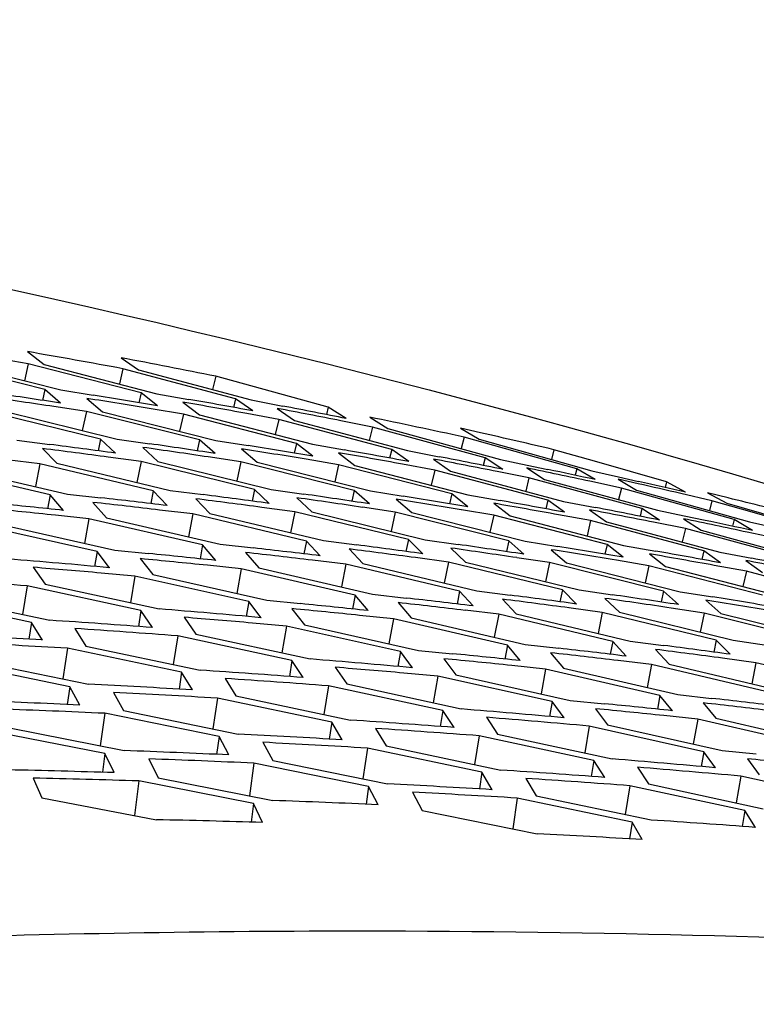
# Model space of a CAD drawing. Header units: millimetres. Extents: x 0 to 420, y 0 to 297.
# Tile 467 of 502: x 358.14 to 359.78, y 250.47 to 252.66. Entities that reach past the tile are written whole.
import ezdxf

# ---------------------------------------------------------------- set-up
doc = ezdxf.new("R2010")
doc.units = ezdxf.units.MM
doc.header["$LTSCALE"] = 23.1
doc.layers.get('0').update_dxf_attribs({"linetype": 'CONTINUOUS'})

msp = doc.modelspace()

# ---------------------------------------------------------------- linework, layer by layer
at = {"color": 3, "linetype": 'CONTINUOUS'}
for p, q in [((358.1548, 251.9254), (358.1922, 251.8969)), ((358.1935, 251.8408), (357.9421, 251.9042)), ((357.9781, 251.9036), (358.2295, 251.8399)), ((358.1568, 251.8984), (358.0854, 251.9103)), ((358.408, 251.8333), (358.1568, 251.8984)), ((358.1922, 251.8969), (358.4434, 251.8315)), ((358.3633, 251.9117), (358.4023, 251.8847)), ((358.6186, 251.8203), (358.3676, 251.8871)), ((358.4023, 251.8847), (358.6533, 251.8176)), ((358.8251, 251.8019), (358.5743, 251.8704)), ((358.2287, 251.8107), (358.1935, 251.8408)), ((358.2295, 251.8399), (358.3014, 251.8284)), ((358.4448, 251.8047), (358.408, 251.8333)), ((358.4434, 251.8315), (358.5147, 251.8189)), ((358.287, 251.8212), (358.3224, 251.7913)), ((358.5011, 251.8127), (358.5381, 251.7844)), ((358.657, 251.7932), (358.6186, 251.8203)), ((358.6533, 251.8176), (358.724, 251.804)), ((358.3178, 251.7306), (358.0658, 251.7924)), ((358.1028, 251.7927), (358.3548, 251.7306)), ((358.2861, 251.792), (358.2138, 251.8028)), ((358.538, 251.7285), (358.2861, 251.792)), ((358.3224, 251.7913), (358.5743, 251.7276)), ((358.5024, 251.7859), (358.4307, 251.7979)), ((358.7541, 251.7207), (358.5024, 251.7859)), ((358.5381, 251.7844), (358.7898, 251.7189)), ((358.7148, 251.7744), (358.6437, 251.7874)), ((358.7113, 251.7988), (358.7498, 251.7719)), ((358.8651, 251.7761), (358.8251, 251.8019)), ((358.9663, 251.7075), (358.7148, 251.7744)), ((358.7498, 251.7719), (359.0013, 251.7047)), ((358.9232, 251.7573), (358.8526, 251.7713)), ((358.9174, 251.7794), (358.9575, 251.7539)), ((359.1744, 251.6887), (358.9232, 251.7573)), ((358.9575, 251.7539), (359.2087, 251.685)), ((359.1643, 251.7445), (359.1194, 251.7546)), ((359.1194, 251.7546), (359.1611, 251.7305)), ((358.1315, 251.7281), (358.2048, 251.7186)), ((358.3511, 251.6991), (358.3178, 251.7306)), ((358.3548, 251.7306), (358.4275, 251.7201)), ((358.5728, 251.6984), (358.538, 251.7285)), ((358.5743, 251.7276), (358.6464, 251.716)), ((358.7905, 251.6922), (358.7541, 251.7207)), ((358.7898, 251.7189), (358.8613, 251.7063)), ((359.3785, 251.6645), (359.1275, 251.7348)), ((359.1611, 251.7305), (359.4121, 251.6599)), ((358.1884, 251.7094), (358.2203, 251.6766)), ((358.412, 251.7119), (358.4454, 251.6807)), ((358.6317, 251.7088), (358.6667, 251.6791)), ((358.8475, 251.7001), (358.884, 251.6718)), ((359.0042, 251.6804), (358.9663, 251.7075)), ((359.0013, 251.7047), (359.0722, 251.691)), ((359.4181, 251.681), (359.3277, 251.7069)), ((358.1824, 251.6754), (358.1086, 251.6842)), ((358.4351, 251.6152), (358.1824, 251.6754)), ((358.2203, 251.6766), (358.4729, 251.6162)), ((358.4082, 251.6804), (358.335, 251.6903)), ((358.6607, 251.6185), (358.4082, 251.6804)), ((358.4454, 251.6807), (358.6979, 251.6185)), ((358.6301, 251.6797), (358.5575, 251.6907)), ((358.8824, 251.6161), (358.6301, 251.6797)), ((358.6667, 251.6791), (358.919, 251.6152)), ((358.8481, 251.6734), (358.776, 251.6854)), ((359.1002, 251.6082), (358.8481, 251.6734)), ((358.884, 251.6718), (359.1361, 251.6063)), ((359.0621, 251.6616), (358.9906, 251.6746)), ((359.0593, 251.6859), (359.0974, 251.6591)), ((359.2139, 251.663), (359.1744, 251.6887)), ((359.2087, 251.685), (359.2683, 251.6726)), ((359.2683, 251.6726), (359.3142, 251.6629)), ((359.5783, 251.6349), (359.4181, 251.681)), ((358.2056, 251.6062), (357.9528, 251.6647)), ((357.9913, 251.6669), (358.2441, 251.6081)), ((359.314, 251.5946), (359.0621, 251.6616)), ((359.0974, 251.6591), (359.3492, 251.5918)), ((359.2721, 251.6442), (359.2012, 251.6583)), ((359.267, 251.6662), (359.3067, 251.6408)), ((359.4195, 251.6403), (359.3785, 251.6645)), ((359.4121, 251.6599), (359.4718, 251.6464)), ((359.5237, 251.5755), (359.2721, 251.6442)), ((359.3067, 251.6408), (359.5583, 251.5718)), ((359.478, 251.6213), (359.4077, 251.6365)), ((359.515, 251.631), (359.4706, 251.641)), ((359.4706, 251.641), (359.5119, 251.617)), ((359.4718, 251.6464), (359.5163, 251.6363)), ((359.621, 251.612), (359.5783, 251.6349)), ((358.2354, 251.5717), (358.2056, 251.6062)), ((358.2441, 251.6081), (358.3183, 251.5997)), ((358.4663, 251.5823), (358.4351, 251.6152)), ((358.4729, 251.6162), (358.5465, 251.6067)), ((358.6935, 251.5871), (358.6607, 251.6185)), ((358.6979, 251.6185), (358.7709, 251.6079)), ((358.9168, 251.5862), (358.8824, 251.6161)), ((358.919, 251.6152), (358.9915, 251.6036)), ((359.1361, 251.5797), (359.1002, 251.6082)), ((359.1361, 251.6063), (359.208, 251.5936)), ((359.7294, 251.551), (359.478, 251.6213)), ((359.5119, 251.617), (359.7632, 251.5464)), ((359.6797, 251.5931), (359.6101, 251.6093)), ((359.7157, 251.5994), (359.67, 251.6104)), ((359.67, 251.6104), (359.7129, 251.5878)), ((358.3007, 251.5895), (358.3307, 251.5553)), ((358.5298, 251.5975), (358.5613, 251.5648)), ((358.7551, 251.5998), (358.7881, 251.5686)), ((358.9765, 251.5965), (359.011, 251.5668)), ((359.1939, 251.5875), (359.23, 251.5593)), ((359.3515, 251.5676), (359.314, 251.5946)), ((359.3492, 251.5918), (359.4205, 251.5781)), ((359.7693, 251.5674), (359.6797, 251.5931)), ((359.7129, 251.5878), (359.964, 251.5155)), ((358.5231, 251.5636), (358.4491, 251.5725)), ((358.7762, 251.5034), (358.5231, 251.5636)), ((358.5613, 251.5648), (358.8144, 251.5043)), ((358.7506, 251.5684), (358.6771, 251.5783)), ((359.0035, 251.5065), (358.7506, 251.5684)), ((358.7881, 251.5686), (359.041, 251.5064)), ((358.9741, 251.5675), (358.9012, 251.5785)), ((359.2269, 251.5038), (358.9741, 251.5675)), ((359.011, 251.5668), (359.2637, 251.5029)), ((359.1937, 251.5609), (359.1214, 251.573)), ((359.4094, 251.5488), (359.3376, 251.5619)), ((359.4072, 251.573), (359.4449, 251.5462)), ((359.5628, 251.55), (359.5237, 251.5755)), ((359.5583, 251.5718), (359.6179, 251.5593)), ((359.9308, 251.521), (359.7693, 251.5674)), ((358.0963, 251.5399), (358.3496, 251.4828)), ((358.2919, 251.5531), (358.2173, 251.5609)), ((358.5451, 251.4946), (358.2919, 251.5531)), ((358.3307, 251.5553), (358.5839, 251.4965)), ((359.4463, 251.4956), (359.1937, 251.5609)), ((359.23, 251.5593), (359.4825, 251.4937)), ((359.6617, 251.4817), (359.4094, 251.5488)), ((359.4449, 251.5462), (359.6972, 251.4789)), ((359.6209, 251.5311), (359.5498, 251.5453)), ((359.6166, 251.5529), (359.6558, 251.5276)), ((359.6179, 251.5593), (359.6643, 251.5495)), ((359.77, 251.5268), (359.7294, 251.551)), ((359.7632, 251.5464), (359.823, 251.5329)), ((358.3102, 251.48), (358.0569, 251.5368)), ((359.8731, 251.4623), (359.6209, 251.5311)), ((359.6558, 251.5276), (359.9079, 251.4586)), ((359.8284, 251.5079), (359.7579, 251.5231)), ((358.5839, 251.4965), (358.6584, 251.488)), ((358.8071, 251.4705), (358.7762, 251.5034)), ((358.8144, 251.5043), (358.8883, 251.4948)), ((359.0359, 251.4751), (359.0035, 251.5065)), ((359.041, 251.5064), (359.1144, 251.4958)), ((359.2608, 251.474), (359.2269, 251.5038)), ((359.2637, 251.5029), (359.3365, 251.4912)), ((358.338, 251.444), (358.3102, 251.48)), ((358.3496, 251.4828), (358.4246, 251.4755)), ((358.5744, 251.4601), (358.5451, 251.4946)), ((358.6405, 251.4778), (358.67, 251.4436)), ((358.8713, 251.4857), (358.9023, 251.453)), ((359.0982, 251.4877), (359.1307, 251.4566)), ((359.3212, 251.4841), (359.3553, 251.4545)), ((359.4818, 251.4672), (359.4463, 251.4956)), ((359.4825, 251.4937), (359.5547, 251.4809)), ((359.5402, 251.4749), (359.5759, 251.4468)), ((359.6987, 251.4548), (359.6617, 251.4817)), ((359.6972, 251.4789), (359.7688, 251.4651)), ((358.406, 251.4643), (358.434, 251.4285)), ((358.8639, 251.4518), (358.7895, 251.4607)), ((358.9023, 251.453), (359.1559, 251.3924)), ((359.0929, 251.4564), (359.0191, 251.4664)), ((359.3464, 251.3944), (359.0929, 251.4564)), ((359.1307, 251.4566), (359.3841, 251.3943)), ((359.3181, 251.4553), (359.2449, 251.4663)), ((359.5714, 251.3915), (359.3181, 251.4553)), ((359.3553, 251.4545), (359.6085, 251.3905)), ((359.5394, 251.4484), (359.4667, 251.4605)), ((359.7552, 251.4601), (359.7924, 251.4334)), ((358.1677, 251.4448), (358.1942, 251.4075)), ((358.3943, 251.4254), (358.3188, 251.4321)), ((358.631, 251.4415), (358.556, 251.4493)), ((358.8847, 251.3829), (358.631, 251.4415)), ((358.67, 251.4436), (358.9237, 251.3848)), ((359.1174, 251.3915), (358.8639, 251.4518)), ((359.7924, 251.383), (359.5394, 251.4484)), ((359.5759, 251.4468), (359.8289, 251.381)), ((359.7566, 251.436), (359.6846, 251.4492)), ((360.0094, 251.3689), (359.7566, 251.436)), ((358.6481, 251.3685), (358.3943, 251.4254)), ((358.434, 251.4285), (358.6878, 251.3713)), ((358.4078, 251.3483), (358.1539, 251.4034)), ((358.1942, 251.4075), (358.4481, 251.352)), ((359.1478, 251.3587), (359.1174, 251.3915)), ((359.1559, 251.3924), (359.2301, 251.3828)), ((359.3783, 251.3631), (359.3464, 251.3944)), ((359.3841, 251.3943), (359.4578, 251.3837)), ((359.6048, 251.3617), (359.5714, 251.3915)), ((359.6085, 251.3905), (359.6815, 251.3788)), ((358.1638, 251.3221), (357.9098, 251.3756)), ((357.9507, 251.3806), (358.2047, 251.3269)), ((358.6754, 251.3325), (358.6481, 251.3685)), ((358.6878, 251.3713), (358.7631, 251.3639)), ((358.9135, 251.3485), (358.8847, 251.3829)), ((358.9237, 251.3848), (358.9985, 251.3763)), ((358.9804, 251.3662), (359.0094, 251.332)), ((359.2128, 251.3738), (359.2433, 251.3412)), ((359.4413, 251.3756), (359.4734, 251.3446)), ((359.6659, 251.3718), (359.6996, 251.3422)), ((358.4336, 251.3107), (358.4078, 251.3483)), ((358.7441, 251.3527), (358.7717, 251.317)), ((359.2046, 251.3401), (359.1299, 251.349)), ((359.4353, 251.3444), (359.3612, 251.3544)), ((359.6892, 251.2823), (359.4353, 251.3444)), ((359.4734, 251.3446), (359.7272, 251.2822)), ((359.6622, 251.343), (359.5886, 251.3541)), ((359.9158, 251.2792), (359.6622, 251.343)), ((358.1882, 251.2829), (358.1638, 251.3221)), ((358.5042, 251.3335), (358.5302, 251.2962)), ((358.7317, 251.314), (358.6559, 251.3207)), ((358.97, 251.3299), (358.8948, 251.3377)), ((359.2242, 251.2713), (358.97, 251.3299)), ((359.0094, 251.332), (359.2635, 251.2731)), ((359.4586, 251.2797), (359.2046, 251.3401)), ((359.2433, 251.3412), (359.4973, 251.2805)), ((359.6996, 251.3422), (359.9532, 251.2782)), ((358.2605, 251.3083), (358.2851, 251.2694)), ((358.986, 251.257), (358.7317, 251.314)), ((358.7717, 251.317), (359.0259, 251.2598)), ((358.744, 251.2369), (358.4896, 251.2921)), ((358.5302, 251.2962), (358.7846, 251.2407)), ((359.4885, 251.2469), (359.4586, 251.2797)), ((359.4973, 251.2805), (359.5718, 251.2709)), ((359.7206, 251.2511), (359.6892, 251.2823)), ((359.7272, 251.2822), (359.8012, 251.2715)), ((358.4983, 251.2109), (358.2439, 251.2644)), ((358.2851, 251.2694), (358.5395, 251.2156)), ((359.0129, 251.2211), (358.986, 251.257)), ((359.0259, 251.2598), (359.1016, 251.2524)), ((359.2526, 251.2369), (359.2242, 251.2713)), ((359.2635, 251.2731), (359.3386, 251.2646)), ((359.5542, 251.2619), (359.5843, 251.2294)), ((358.0363, 251.2367), (358.2908, 251.1847)), ((358.7694, 251.1994), (358.744, 251.2369)), ((359.0823, 251.2412), (359.1094, 251.2056)), ((359.3202, 251.2545), (359.3487, 251.2204)), ((359.5453, 251.2283), (359.4704, 251.2372)), ((359.7777, 251.2324), (359.7033, 251.2424)), ((358.249, 251.1789), (357.9945, 251.2307)), ((358.5222, 251.1717), (358.4983, 251.2109)), ((358.8407, 251.2221), (358.8662, 251.1849)), ((359.3091, 251.2183), (359.2336, 251.2262)), ((359.5637, 251.1596), (359.3091, 251.2183)), ((359.3487, 251.2204), (359.6034, 251.1614)), ((359.7998, 251.1679), (359.5453, 251.2283)), ((359.5843, 251.2294), (359.8388, 251.1687)), ((360.032, 251.1703), (359.7777, 251.2324)), ((358.5953, 251.1971), (358.6194, 251.1582)), ((359.0691, 251.2025), (358.993, 251.2093)), ((359.3238, 251.1456), (359.0691, 251.2025)), ((359.1094, 251.2056), (359.3641, 251.1483)), ((358.2715, 251.1381), (358.249, 251.1789)), ((359.0802, 251.1256), (358.8253, 251.1808)), ((358.8662, 251.1849), (359.1211, 251.1293)), ((358.3464, 251.1661), (358.369, 251.1256)), ((358.8329, 251.0997), (358.5779, 251.1532)), ((358.6194, 251.1582), (358.8743, 251.1044)), ((359.3503, 251.1097), (359.3238, 251.1456)), ((359.3641, 251.1483), (359.44, 251.1409)), ((359.5917, 251.1253), (359.5637, 251.1596)), ((359.6034, 251.1614), (359.6787, 251.1529)), ((358.369, 251.1256), (358.624, 251.0735)), ((359.1051, 251.0881), (359.0802, 251.1256)), ((359.4204, 251.1297), (359.447, 251.0941)), ((359.66, 251.1428), (359.6881, 251.1088)), ((358.5819, 251.0678), (358.3269, 251.1196)), ((359.1771, 251.1108), (359.2022, 251.0735)), ((359.6482, 251.1067), (359.5723, 251.1146)), ((359.9033, 251.048), (359.6482, 251.1067)), ((359.6881, 251.1088), (359.9432, 251.0497)), ((358.3273, 251.0299), (358.0723, 251.08)), ((358.115, 251.087), (358.37, 251.0366)), ((358.8563, 251.0605), (358.8329, 251.0997)), ((358.9301, 251.0859), (358.9537, 251.047)), ((359.6617, 251.0341), (359.4065, 251.0911)), ((359.447, 251.0941), (359.7022, 251.0368)), ((358.6038, 251.027), (358.5819, 251.0678)), ((359.4164, 251.0143), (359.1611, 251.0695)), ((359.2022, 251.0735), (359.4575, 251.018)), ((358.6795, 251.055), (358.7016, 251.0145)), ((359.1674, 250.9885), (358.912, 251.042)), ((358.9537, 251.047), (359.2091, 250.9932)), ((359.7022, 251.0368), (359.7785, 251.0293)), ((358.3478, 250.9874), (358.3273, 251.0299)), ((358.4252, 251.0181), (358.4459, 250.9759)), ((358.7016, 251.0145), (358.9571, 250.9624)), ((359.4409, 250.9768), (359.4164, 251.0143)), ((359.6877, 250.9982), (359.6617, 251.0341)), ((359.7586, 251.0182), (359.7847, 250.9826)), ((358.9147, 250.9567), (358.6592, 251.0085)), ((359.5136, 250.9994), (359.5383, 250.9622)), ((358.1675, 250.9751), (358.1867, 250.9313)), ((358.4459, 250.9759), (358.7014, 250.9256)), ((359.1903, 250.9494), (359.1674, 250.9885)), ((359.2649, 250.9746), (359.2881, 250.9358)), ((359.9996, 250.9226), (359.7439, 250.9796)), ((358.6585, 250.9188), (358.403, 250.9689)), ((358.9362, 250.9159), (358.9147, 250.9567)), ((359.7526, 250.9029), (359.4968, 250.9582)), ((359.5383, 250.9622), (359.794, 250.9066)), ((358.1867, 250.9313), (358.4422, 250.8826)), ((359.0126, 250.9439), (359.0343, 250.9034)), ((359.5019, 250.8773), (359.246, 250.9308)), ((359.2881, 250.9358), (359.5439, 250.882)), ((358.6785, 250.8764), (358.6585, 250.9188)), ((359.0343, 250.9034), (359.2902, 250.8513)), ((359.7766, 250.8655), (359.7526, 250.9029)), ((359.5244, 250.8382), (359.5019, 250.8773))]:
    msp.add_line(p, q, dxfattribs=at)
at = {"color": 7, "linetype": 'CONTINUOUS'}
for p, q in [((358.1568, 251.8984), (358.1483, 251.8605)), ((358.3676, 251.8871), (358.3596, 251.8534)), ((358.5743, 251.8704), (358.567, 251.8407)), ((358.1935, 251.8408), (358.1883, 251.8168)), ((358.408, 251.8333), (358.4031, 251.8116)), ((358.6186, 251.8203), (358.614, 251.801)), ((358.2861, 251.792), (358.2771, 251.7498)), ((358.5024, 251.7859), (358.4939, 251.7479)), ((358.8251, 251.8019), (358.8209, 251.7849)), ((358.7148, 251.7744), (358.7069, 251.7405)), ((358.9232, 251.7573), (358.9159, 251.7276)), ((358.3178, 251.7306), (358.3124, 251.7043)), ((358.538, 251.7285), (358.5328, 251.7045)), ((358.7541, 251.7207), (358.7492, 251.6991)), ((359.1275, 251.7348), (359.1209, 251.7092)), ((358.9663, 251.7075), (358.9617, 251.6882)), ((359.3277, 251.7069), (359.3219, 251.6853)), ((358.1824, 251.6754), (358.1727, 251.6248)), ((358.4082, 251.6804), (358.3988, 251.634)), ((358.6301, 251.6797), (358.6211, 251.6375)), ((358.8481, 251.6734), (358.8396, 251.6354)), ((359.1744, 251.6887), (359.1702, 251.6718)), ((359.0621, 251.6616), (359.0541, 251.6277)), ((359.3785, 251.6645), (359.3747, 251.6499)), ((359.2721, 251.6442), (359.2648, 251.6144)), ((359.5783, 251.6349), (359.5751, 251.6227)), ((358.2056, 251.6062), (358.1999, 251.5754)), ((358.4351, 251.6152), (358.4295, 251.5867)), ((358.6607, 251.6185), (358.6553, 251.5922)), ((358.8824, 251.6161), (358.8772, 251.5922)), ((359.1002, 251.6082), (359.0953, 251.5865)), ((359.478, 251.6213), (359.4714, 251.5957)), ((359.314, 251.5946), (359.3094, 251.5753)), ((359.6797, 251.5931), (359.6739, 251.5715)), ((358.5231, 251.5636), (358.5134, 251.5129)), ((358.7506, 251.5684), (358.7411, 251.5219)), ((358.9741, 251.5675), (358.9651, 251.5251)), ((359.5237, 251.5755), (359.5195, 251.5586)), ((358.2919, 251.5531), (358.2819, 251.4981)), ((359.1937, 251.5609), (359.1852, 251.5228)), ((359.4094, 251.5488), (359.4014, 251.5148)), ((359.7294, 251.551), (359.7256, 251.5364)), ((359.6209, 251.5311), (359.6136, 251.5013)), ((358.7762, 251.5034), (358.7707, 251.4748)), ((359.0035, 251.5065), (358.9981, 251.4802)), ((359.2269, 251.5038), (359.2217, 251.4799)), ((358.3102, 251.48), (358.3045, 251.447)), ((358.5451, 251.4946), (358.5395, 251.4638)), ((359.4463, 251.4956), (359.4414, 251.4739)), ((359.6617, 251.4817), (359.6571, 251.4624)), ((359.0929, 251.4564), (359.0835, 251.4098)), ((359.3181, 251.4553), (359.3091, 251.4128)), ((358.631, 251.4415), (358.621, 251.3864)), ((358.8639, 251.4518), (358.8541, 251.401)), ((359.5394, 251.4484), (359.5308, 251.4102)), ((359.7566, 251.436), (359.7486, 251.4019)), ((358.3943, 251.4254), (358.3842, 251.366)), ((358.1539, 251.4034), (358.1437, 251.3398)), ((359.1174, 251.3915), (359.1119, 251.363)), ((359.3464, 251.3944), (359.341, 251.3681)), ((359.5714, 251.3915), (359.5662, 251.3676)), ((358.6481, 251.3685), (358.6424, 251.3355)), ((358.8847, 251.3829), (358.879, 251.3521)), ((358.4078, 251.3483), (358.4021, 251.313)), ((359.4353, 251.3444), (359.4259, 251.2977)), ((359.6622, 251.343), (359.6531, 251.3005)), ((358.1638, 251.3221), (358.1581, 251.2847)), ((358.97, 251.3299), (358.96, 251.2747)), ((359.2046, 251.3401), (359.1948, 251.2891)), ((358.7317, 251.314), (358.7215, 251.2545)), ((358.4896, 251.2921), (358.4794, 251.2284)), ((359.4586, 251.2797), (359.4531, 251.2512)), ((359.6892, 251.2823), (359.6838, 251.2561)), ((358.2439, 251.2644), (358.2337, 251.1964)), ((358.986, 251.257), (358.9802, 251.224)), ((359.2242, 251.2713), (359.2185, 251.2405)), ((358.744, 251.2369), (358.7383, 251.2017)), ((358.4983, 251.2109), (358.4927, 251.1735)), ((359.3091, 251.2183), (359.2991, 251.163)), ((359.5453, 251.2283), (359.5355, 251.1772)), ((359.7777, 251.2324), (359.7682, 251.1855)), ((359.0691, 251.2025), (359.0589, 251.1429)), ((358.249, 251.1789), (358.2435, 251.1393)), ((358.8253, 251.1808), (358.8151, 251.1169)), ((358.5779, 251.1532), (358.5678, 251.085)), ((359.3238, 251.1456), (359.3181, 251.1125)), ((359.5637, 251.1596), (359.5581, 251.1288)), ((359.0802, 251.1256), (359.0745, 251.0904)), ((358.3269, 251.1196), (358.3169, 251.0471)), ((359.6482, 251.1067), (359.6381, 251.0512)), ((358.8329, 251.0997), (358.8272, 251.0623)), ((359.4065, 251.0911), (359.3963, 251.0313)), ((358.5819, 251.0678), (358.5763, 251.0282)), ((359.1611, 251.0695), (359.1509, 251.0055)), ((358.912, 251.042), (358.9018, 250.9737)), ((358.3273, 251.0299), (358.3219, 250.9882)), ((359.4164, 251.0143), (359.4107, 250.979)), ((359.6617, 251.0341), (359.656, 251.0011)), ((358.6592, 251.0085), (358.6492, 250.9359)), ((359.1674, 250.9885), (359.1617, 250.9511)), ((359.7439, 250.9796), (359.7337, 250.9198)), ((358.403, 250.9689), (358.3932, 250.892)), ((358.9147, 250.9567), (358.9091, 250.9171)), ((359.4968, 250.9582), (359.4866, 250.8941)), ((359.246, 250.9308), (359.2358, 250.8624)), ((358.6585, 250.9188), (358.653, 250.8772)), ((359.7526, 250.9029), (359.7469, 250.8677)), ((359.5019, 250.8773), (359.4962, 250.8398))]:
    msp.add_line(p, q, dxfattribs=at)
at = {"color": 3, "linetype": 'CONTINUOUS'}
for centre, radius, start, end in [((353.8715, 227.472), 24.8257, 79.56582, 80.06485), ((353.7533, 227.8248), 24.5241, 78.66284, 79.16524), ((354.3925, 226.5839), 25.5168, 81.35333, 81.68166), ((354.2696, 226.9539), 25.1991, 80.46259, 80.79321), ((354.4399, 226.4983), 25.5844, 81.5176, 81.84551), ((354.3164, 226.8699), 25.2652, 80.628, 80.9582), ((354.1957, 227.2331), 24.9539, 79.73225, 80.06472), ((354.1493, 227.3154), 24.8894, 79.56569, 79.89859), ((354.0315, 227.6683), 24.5877, 78.66271, 78.99785), ((354.0775, 227.5876), 24.6506, 78.83039, 79.16511), ((353.9661, 227.9552), 24.3333, 77.75384, 78.25957), ((353.8555, 228.3051), 24.033, 76.83881, 77.23842), ((354.8463, 225.9865), 25.9503, 82.23787, 82.56389), ((354.7205, 226.366), 25.6236, 81.35333, 81.68166), ((354.5977, 226.7371), 25.3049, 80.46259, 80.79321), ((354.8942, 225.8991), 26.0197, 82.40099, 82.72659), ((354.7678, 226.2802), 25.6915, 81.5176, 81.84551), ((354.6445, 226.6529), 25.3712, 80.628, 80.9582), ((354.524, 227.0172), 25.0588, 79.73225, 80.06472), ((354.4776, 227.0996), 24.9941, 79.56569, 79.89859), ((354.4059, 227.3728), 24.7544, 78.83039, 79.16511), ((354.36, 227.4536), 24.6913, 78.66271, 78.99785), ((354.2902, 227.7197), 24.4582, 77.92249, 78.25945), ((354.247, 227.8097), 24.3855, 77.75367, 78.00676), ((354.1796, 228.0713), 24.1563, 77.00859, 77.23986), ((354.1338, 228.1456), 24.0995, 76.83872, 77.09437), ((355.1741, 225.7676), 26.0583, 82.23787, 82.56389), ((355.0484, 226.1481), 25.7305, 81.35333, 81.68166), ((355.4351, 224.9816), 26.7372, 83.98818, 84.30954), ((355.3514, 225.2894), 26.465, 83.27812, 83.60139), ((355.3029, 225.3787), 26.3939, 83.11617, 83.43987), ((355.2219, 225.6799), 26.1279, 82.40099, 82.72659), ((355.0958, 226.0621), 25.7985, 81.5176, 81.84551), ((354.9726, 226.436), 25.4771, 80.628, 80.9582), ((354.9258, 226.5203), 25.4106, 80.46259, 80.79321), ((354.8522, 226.8013), 25.1636, 79.73225, 80.06472), ((354.8059, 226.8839), 25.0987, 79.56569, 79.89859), ((354.0729, 228.4207), 23.8557, 75.91801, 76.31765), ((355.4842, 224.8908), 26.8098, 84.14897, 84.4699), ((354.7344, 227.1579), 24.8582, 78.83039, 79.16511), ((354.6885, 227.2389), 24.7949, 78.66271, 78.99785), ((354.6189, 227.5058), 24.5609, 77.92249, 78.25945), ((354.5757, 227.596), 24.488, 77.75367, 78.00676), ((355.7626, 224.7603), 26.8475, 83.98818, 84.30954), ((355.679, 225.0691), 26.5743, 83.27812, 83.60139), ((355.6305, 225.1585), 26.503, 83.11617, 83.43987), ((355.5497, 225.4607), 26.2361, 82.40099, 82.72659), ((355.5018, 225.5486), 26.1663, 82.23787, 82.56389), ((355.4237, 225.8441), 25.9056, 81.5176, 81.84551), ((355.3764, 225.9303), 25.8373, 81.35333, 81.68166), ((355.3007, 226.219), 25.583, 80.628, 80.9582), ((355.2539, 226.3035), 25.5164, 80.46259, 80.79321), ((355.1805, 226.5853), 25.2685, 79.73225, 80.06472), ((355.1342, 226.6682), 25.2034, 79.56569, 79.89859), ((355.8959, 224.3262), 27.2275, 84.85402, 85.33222), ((355.8117, 224.6692), 26.9203, 84.14897, 84.4699), ((355.0629, 226.943), 24.962, 78.83039, 79.16511), ((355.017, 227.0242), 24.8985, 78.66271, 78.99785), ((355.9481, 224.2614), 27.2739, 85.0135, 85.33209), ((356.0904, 223.8741), 27.6066, 85.71339, 86.18807), ((356.0066, 224.8487), 26.6837, 83.27812, 83.60139), ((355.9582, 224.9384), 26.6122, 83.11617, 83.43987), ((355.8775, 225.2415), 26.3443, 82.40099, 82.72659), ((355.8296, 225.3296), 26.2742, 82.23787, 82.56389), ((355.7516, 225.626), 26.0126, 81.5176, 81.84551), ((355.7044, 225.7124), 25.9442, 81.35333, 81.68166), ((355.6288, 226.002), 25.689, 80.628, 80.9582), ((355.5821, 226.0868), 25.6221, 80.46259, 80.79321), ((356.2233, 224.1036), 27.3392, 84.85402, 85.33222), ((356.1392, 224.4477), 27.0309, 84.14897, 84.4699), ((356.0901, 224.5389), 26.9578, 83.98818, 84.30954), ((356.3631, 223.6875), 27.7007, 85.71339, 86.18807), ((356.2755, 224.0386), 27.3857, 85.0135, 85.33209), ((356.4177, 223.6502), 27.7195, 85.71339, 86.18807), ((356.5071, 223.2638), 28.0695, 86.56641, 87.03756), ((356.5616, 223.2262), 28.0886, 86.56641, 87.03756), ((356.2858, 224.7182), 26.7213, 83.11617, 83.43987), ((356.2052, 225.0223), 26.4524, 82.40099, 82.72659), ((356.1574, 225.1106), 26.3822, 82.23787, 82.56389), ((356.5507, 223.8809), 27.4508, 84.85402, 85.33222), ((356.4667, 224.2261), 27.1415, 84.14897, 84.4699), ((356.4176, 224.3176), 27.0682, 83.98818, 84.30954), ((356.3342, 224.6283), 26.7931, 83.27812, 83.60139), ((356.6904, 223.4636), 27.8136, 85.71339, 86.18807), ((356.6029, 223.8158), 27.4975, 85.0135, 85.33209), ((356.745, 223.4263), 27.8324, 85.71339, 86.18807), ((356.8343, 223.0386), 28.1837, 86.56641, 87.03756), ((356.9824, 222.606), 28.5612, 87.41308, 87.8807), ((356.8888, 223.0011), 28.2028, 86.56641, 87.03756), ((356.6135, 224.4981), 26.8305, 83.11617, 83.43987), ((357.0369, 222.5683), 28.5804, 87.41308, 87.8807), ((356.8781, 223.6582), 27.5625, 84.85402, 85.33222), ((356.7942, 224.0046), 27.252, 84.14897, 84.4699), ((356.7452, 224.0963), 27.1785, 83.98818, 84.30954), ((356.6619, 224.408), 26.9024, 83.27812, 83.60139), ((357.0177, 223.2397), 27.9265, 85.71339, 86.18807), ((356.9326, 223.6211), 27.5811, 84.85402, 85.33222), ((357.0723, 223.2024), 27.9453, 85.71339, 86.18807), ((357.1615, 222.8134), 28.2979, 86.56641, 87.03756), ((357.3095, 222.3796), 28.6766, 87.41308, 87.8807), ((357.216, 222.7759), 28.3169, 86.56641, 87.03756), ((357.3641, 222.3418), 28.6959, 87.41308, 87.8807), ((357.2055, 223.4356), 27.6742, 84.85402, 85.33222), ((357.1217, 223.783), 27.3626, 84.14897, 84.4699), ((357.462, 221.9384), 29.0625, 88.2534, 88.7175), ((357.345, 223.0158), 28.0394, 85.71339, 86.18807), ((357.26, 223.3985), 27.6928, 84.85402, 85.33222), ((357.5166, 221.9004), 29.082, 88.2534, 88.7175), ((357.3996, 222.9785), 28.0582, 85.71339, 86.18807), ((357.4887, 222.5883), 28.4121, 86.56641, 87.03756), ((357.5432, 222.5507), 28.4311, 86.56641, 87.03756), ((357.6367, 222.1531), 28.7921, 87.41308, 87.8807), ((357.7892, 221.7106), 29.1793, 88.2534, 88.7175), ((357.6723, 222.7919), 28.1523, 85.71339, 86.18807), ((357.8159, 222.3631), 28.5263, 86.56641, 87.03756)]:
    msp.add_arc(centre, radius, start, end, dxfattribs=at)
msp.add_open_spline([(353.7004, 252.6648), (354.2839, 252.6302), (356.5213, 252.4352), (358.7402, 251.9794), (360.3215, 251.4699)], degree=3, knots=[0, 0, 0, 0, 0.260275, 1, 1, 1, 1], dxfattribs=at)
at = {"color": 7, "linetype": 'CONTINUOUS'}
msp.add_open_spline([(357.7806, 250.6147), (358.1367, 250.6276), (359.5417, 250.6543), (360.9489, 250.5832), (361.9918, 250.4713)], degree=3, knots=[0, 0, 0, 0, 0.253569, 1, 1, 1, 1], dxfattribs=at)

doc.saveas('drawing.dxf')
